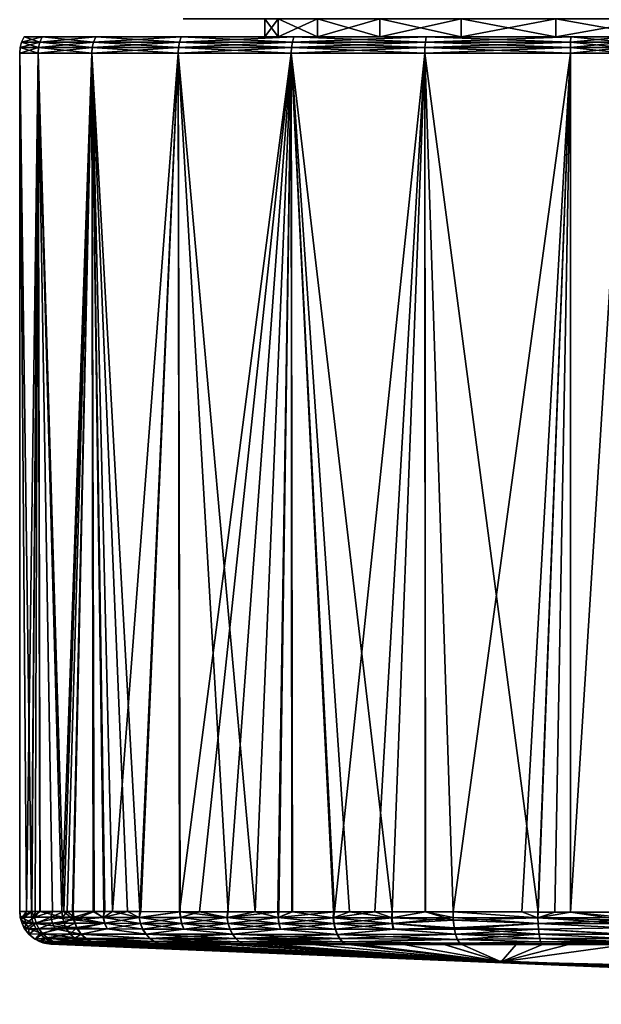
# Model space of a CAD drawing. Extents: x -0.11 to 0.11, y -0.179 to 0.021.
# Tile 359 of 480: x -0.094 to -0.077, y -0.07 to -0.04. Entities that reach past the tile are written whole.
import ezdxf

# ---------------------------------------------------------------- set-up
doc = ezdxf.new("R2010")
doc.units = 0
doc.layers.add('mesh', color=7, linetype='CONTINUOUS')

msp = doc.modelspace()

# ---------------------------------------------------------------- meshes
at = {"layer": 'mesh'}
mesh = msp.add_polyface(dxfattribs=at)
corners = [(-0.089611, -0.040711, -0.012441), (-0.089644, -0.040879, -0.012471), (-0.086158, -0.040711, -0.015389), (-0.092278, -0.040879, -0.008759), (-0.092238, -0.040711, -0.008738), (-0.093925, -0.040879, -0.004517), (-0.093881, -0.040711, -0.004506), (-0.094485, -0.040879), (-0.09444, -0.040711), (-0.093925, -0.040879, 0.004517), (-0.093881, -0.040711, 0.004506), (-0.092278, -0.040879, 0.008759), (-0.092238, -0.040711, 0.008738), (-0.089644, -0.040879, 0.012471), (-0.089611, -0.040711, 0.012441), (-0.086183, -0.040879, 0.015427), (-0.086158, -0.040711, 0.015389), (-0.089655, -0.041053, 0.012481), (-0.086192, -0.041053, 0.01544), (-0.092291, -0.041053, 0.008767), (-0.093939, -0.041053, 0.00452), (-0.0945, -0.041053), (-0.093939, -0.041053, -0.00452), (-0.092291, -0.041053, -0.008767), (-0.089655, -0.041053, -0.012481), (-0.086183, -0.040879, -0.015427), (-0.086192, -0.041053, -0.01544), (-0.089556, -0.040553, -0.012391), (-0.086118, -0.040553, -0.015328), (-0.092173, -0.040553, -0.008703), (-0.093809, -0.040553, -0.004488), (-0.094366, -0.040553), (-0.093809, -0.040553, 0.004488), (-0.092173, -0.040553, 0.008703), (-0.089556, -0.040553, 0.012391), (-0.086118, -0.040553, 0.015328), (-0.090828, -0.067295, 0.010988), (-0.093147, -0.067292, 0.006946), (-0.094295, -0.067291, 0.002159), (-0.093211, -0.067292, -0.006784), (-0.091665, -0.067294, -0.009842), (-0.085392, -0.040553, -0.006), (-0.086591, -0.040553, -0.003106), (-0.087, -0.040553), (-0.086591, -0.040553, 0.003106), (-0.085392, -0.040553, 0.006), (-0.083485, -0.040553, 0.008485), (-0.086591, -0.04, 0.003106), (-0.089496, -0.04, 0.000342), (-0.088913, -0.04, 0.004082), (-0.087, -0.04), (-0.0895, -0.04), (-0.086591, -0.04, -0.003106), (-0.089091, -0.04, -0.003421), (-0.085392, -0.04, -0.006), (-0.087725, -0.04, -0.006952), (-0.094141, -0.067291, -0.003588)]
mesh.append_faces([[corners[k] for k in face] for face in [(0, 1, 2, 2), (0, 3, 1, 1), (4, 3, 0, 0), (4, 5, 3, 3), (6, 5, 4, 4), (6, 7, 5, 5), (8, 7, 6, 6), (8, 9, 7, 7), (10, 9, 8, 8), (10, 11, 9, 9), (12, 11, 10, 10), (12, 13, 11, 11), (14, 13, 12, 12), (14, 15, 13, 13), (16, 15, 14, 14), (17, 13, 18, 18), (17, 11, 13, 13), (19, 11, 17, 17), (19, 9, 11, 11), (20, 9, 19, 19), (20, 7, 9, 9), (21, 7, 20, 20), (21, 5, 7, 7), (22, 5, 21, 21), (22, 3, 5, 5), (23, 3, 22, 22), (23, 1, 3, 3), (24, 1, 23, 23), (24, 25, 1, 1), (26, 25, 24, 24), (27, 0, 28, 28), (27, 4, 0, 0), (29, 4, 27, 27), (29, 6, 4, 4), (30, 6, 29, 29), (30, 8, 6, 6), (31, 8, 30, 30), (31, 10, 8, 8), (32, 10, 31, 31), (32, 12, 10, 10), (33, 12, 32, 32), (33, 14, 12, 12), (34, 14, 33, 33), (34, 16, 14, 14), (35, 16, 34, 34), (17, 36, 19, 19), (19, 37, 20, 20), (20, 38, 21, 21), (22, 39, 23, 23), (23, 40, 24, 24), (41, 29, 27, 27), (42, 30, 29, 29), (43, 30, 42, 42), (43, 31, 30, 30), (44, 31, 43, 43), (44, 32, 31, 31), (45, 32, 44, 44), (45, 33, 32, 32), (46, 34, 33, 33), (47, 48, 49, 49), (50, 51, 48, 48), (52, 53, 51, 51), (54, 55, 53, 53), (21, 56, 22, 22)]])
mesh = msp.add_polyface(dxfattribs=at)
corners = [(-0.08209, -0.040711, -0.017405), (-0.082105, -0.040879, -0.017448), (-0.077653, -0.040711, -0.018365), (-0.086183, -0.040879, -0.015427), (-0.086158, -0.040711, -0.015389), (-0.089644, -0.040879, -0.012471), (-0.086158, -0.040711, 0.015389), (-0.082105, -0.040879, 0.017448), (-0.086183, -0.040879, 0.015427), (-0.08209, -0.040711, 0.017405), (-0.077657, -0.040879, 0.01841), (-0.08211, -0.041053, 0.017462), (-0.077658, -0.041053, 0.018426), (-0.086192, -0.041053, 0.01544), (-0.089644, -0.040879, 0.012471), (-0.086192, -0.041053, -0.01544), (-0.08211, -0.041053, -0.017462), (-0.077657, -0.040879, -0.01841), (-0.077658, -0.041053, -0.018426), (-0.082066, -0.040553, -0.017335), (-0.086118, -0.040553, -0.015328), (-0.089611, -0.040711, -0.012441), (-0.086118, -0.040553, 0.015328), (-0.082066, -0.040553, 0.017335), (-0.077653, -0.040711, 0.018365), (-0.078643, -0.067307, 0.018272), (-0.084876, -0.067301, 0.016144), (-0.086172, -0.0673, 0.015405), (-0.086608, -0.0673, 0.015157), (-0.089655, -0.041053, -0.012481), (-0.087302, -0.067299, -0.014646), (-0.083104, -0.067303, -0.016999), (-0.086576, -0.0673, -0.015106), (-0.086151, -0.0673, -0.015376), (-0.081, -0.040553, -0.010392), (-0.083485, -0.040553, -0.008485), (-0.089556, -0.040553, -0.012391), (-0.085392, -0.040553, -0.006), (-0.086591, -0.040553, -0.003106), (-0.092173, -0.040553, -0.008703), (-0.083485, -0.040553, 0.008485), (-0.092173, -0.040553, 0.008703), (-0.085392, -0.040553, 0.006), (-0.081, -0.040553, 0.010392), (-0.089556, -0.040553, 0.012391), (-0.081, -0.04, -0.010392), (-0.083485, -0.04, -0.008485), (-0.085392, -0.04, -0.006), (-0.086591, -0.04, -0.003106), (-0.087, -0.040553), (-0.087, -0.04), (-0.086591, -0.040553, 0.003106), (-0.086591, -0.04, 0.003106), (-0.085392, -0.04, 0.006), (-0.083485, -0.04, 0.008485), (-0.081, -0.04, 0.010392), (-0.078106, -0.040553, 0.011591), (-0.088913, -0.04, 0.004082), (-0.087383, -0.04, 0.007544), (-0.089496, -0.04, 0.000342), (-0.0895, -0.04), (-0.089091, -0.04, -0.003421), (-0.087725, -0.04, -0.006952), (-0.085492, -0.04, -0.010008), (-0.082544, -0.04, -0.012383), (-0.078106, -0.04, -0.011591), (-0.079082, -0.04, -0.013913)]
mesh.append_faces([[corners[k] for k in face] for face in [(0, 1, 2, 2), (0, 3, 1, 1), (4, 3, 0, 0), (4, 5, 3, 3), (6, 7, 8, 8), (9, 7, 6, 6), (9, 10, 7, 7), (11, 7, 12, 12), (11, 8, 7, 7), (13, 8, 11, 11), (13, 14, 8, 8), (15, 1, 3, 3), (16, 1, 15, 15), (16, 17, 1, 1), (18, 17, 16, 16), (19, 4, 0, 0), (20, 4, 19, 19), (20, 21, 4, 4), (22, 9, 6, 6), (23, 9, 22, 22), (23, 24, 9, 9), (12, 25, 11, 11), (11, 26, 13, 13), (27, 28, 13, 13), (29, 30, 15, 15), (15, 31, 16, 16), (32, 33, 15, 15), (34, 20, 19, 19), (35, 20, 34, 34), (35, 36, 20, 20), (37, 36, 35, 35), (38, 39, 37, 37), (40, 41, 42, 42), (43, 44, 40, 40), (43, 22, 44, 44), (23, 22, 43, 43), (45, 35, 34, 34), (46, 35, 45, 45), (46, 37, 35, 35), (47, 37, 46, 46), (47, 38, 37, 37), (48, 38, 47, 47), (48, 49, 38, 38), (50, 49, 48, 48), (50, 51, 49, 49), (52, 51, 50, 50), (52, 42, 51, 51), (53, 42, 52, 52), (53, 40, 42, 42), (54, 40, 53, 53), (54, 43, 40, 40), (55, 43, 54, 54), (55, 56, 43, 43), (52, 57, 58, 58), (50, 59, 52, 52), (48, 60, 50, 50), (47, 61, 48, 48), (46, 62, 47, 47), (46, 63, 62, 62), (45, 63, 46, 46), (45, 64, 63, 63), (65, 64, 45, 45), (65, 66, 64, 64)]])
mesh = msp.add_polyface(dxfattribs=at)
corners = [(-0.077653, -0.040711, -0.018365), (-0.082105, -0.040879, -0.017448), (-0.077657, -0.040879, -0.01841), (-0.077653, -0.040711, 0.018365), (-0.077657, -0.040879, 0.01841), (-0.08209, -0.040711, 0.017405), (-0.077658, -0.041053, 0.018426), (-0.076, -0.041053, 0.0185), (-0.082105, -0.040879, 0.017448), (-0.077658, -0.041053, -0.018426), (-0.076, -0.040879, -0.018485), (-0.076, -0.041053, -0.0185), (-0.077646, -0.040553, -0.018292), (-0.076, -0.040553, -0.018366), (-0.08209, -0.040711, -0.017405), (-0.082066, -0.040553, -0.017335), (-0.077646, -0.040553, 0.018292), (-0.082066, -0.040553, 0.017335), (-0.077657, -0.067308, 0.018404), (-0.08211, -0.041053, -0.017462), (-0.081246, -0.067304, -0.017741), (-0.077653, -0.067309, -0.018359), (-0.075, -0.040553, 0.012), (-0.076, -0.040553, 0.018366), (-0.078106, -0.040553, 0.011591), (-0.081, -0.040553, 0.010392), (-0.078106, -0.040553, -0.011591), (-0.081, -0.040553, -0.010392), (-0.071894, -0.040553, 0.011591), (-0.069, -0.040553, 0.010392), (-0.075, -0.040553, -0.012), (-0.071894, -0.040553, -0.011591), (-0.058039, -0.040553, -0.018366), (-0.069, -0.040553, -0.010392), (-0.071894, -0.04, 0.011591), (-0.075, -0.04, 0.012), (-0.069, -0.04, 0.010392), (-0.066515, -0.040553, 0.008485), (-0.066515, -0.04, 0.008485), (-0.064608, -0.040553, 0.006), (-0.066515, -0.04, -0.008485), (-0.066515, -0.040553, -0.008485), (-0.069, -0.04, -0.010392), (-0.071894, -0.04, -0.011591), (-0.075, -0.04, -0.012), (-0.078106, -0.04, -0.011591), (-0.081, -0.04, -0.010392), (-0.078106, -0.04, 0.011591), (-0.081, -0.04, 0.010392), (-0.079082, -0.04, -0.013913), (-0.075342, -0.04, -0.014496), (-0.071579, -0.04, -0.014091), (-0.068048, -0.04, -0.012725), (-0.064992, -0.04, -0.010492), (-0.076, -0.040711, -0.01844), (-0.076, -0.040885, 0.018485), (-0.076, -0.040711, 0.01844), (-0.058039, -0.040553, 0.018366)]
mesh.append_faces([[corners[k] for k in face] for face in [(0, 1, 2, 2), (3, 4, 5, 5), (6, 4, 7, 7), (6, 8, 4, 4), (9, 10, 2, 2), (11, 10, 9, 9), (12, 0, 13, 13), (12, 14, 0, 0), (15, 14, 12, 12), (16, 3, 17, 17), (7, 18, 6, 6), (19, 20, 9, 9), (21, 11, 9, 9), (16, 22, 23, 23), (16, 24, 22, 22), (17, 24, 16, 16), (17, 25, 24, 24), (26, 12, 13, 13), (26, 15, 12, 12), (27, 15, 26, 26), (23, 28, 29, 29), (22, 28, 23, 23), (13, 30, 26, 26), (13, 31, 30, 30), (32, 31, 13, 13), (32, 33, 31, 31), (34, 28, 35, 35), (34, 29, 28, 28), (36, 29, 34, 34), (36, 37, 29, 29), (38, 37, 36, 36), (38, 39, 37, 37), (40, 33, 41, 41), (42, 33, 40, 40), (42, 31, 33, 33), (43, 31, 42, 42), (43, 30, 31, 31), (44, 30, 43, 43), (44, 26, 30, 30), (45, 26, 44, 44), (45, 27, 26, 26), (46, 27, 45, 45), (47, 24, 48, 48), (47, 22, 24, 24), (35, 22, 47, 47), (35, 28, 22, 22), (44, 49, 45, 45), (44, 50, 49, 49), (43, 50, 44, 44), (43, 51, 50, 50), (42, 51, 43, 43), (42, 52, 51, 51), (40, 52, 42, 42), (40, 53, 52, 52), (0, 54, 13, 13), (2, 10, 54, 54), (0, 2, 54, 54), (4, 55, 7, 7), (3, 55, 4, 4), (3, 56, 55, 55), (16, 56, 3, 3), (23, 56, 16, 16), (56, 23, 57, 57), (13, 54, 32, 32)]])
mesh = msp.add_polyface(dxfattribs=at)
corners = [(-0.093939, -0.041053, 0.00452), (-0.093882, -0.067291, 0.004503), (-0.094031, -0.067291, 0.004007), (-0.086192, -0.041053, 0.01544), (-0.088132, -0.067298, 0.013885), (-0.089005, -0.067298, 0.013158), (-0.091895, -0.067294, 0.009316), (-0.092226, -0.067293, 0.00873), (-0.092291, -0.041053, 0.008767), (-0.091202, -0.067295, 0.010543), (-0.090828, -0.067295, 0.010988), (-0.093492, -0.067292, 0.005798), (-0.093147, -0.067292, 0.006946), (-0.09288, -0.067292, 0.00757), (-0.0945, -0.041053), (-0.094295, -0.067291, 0.002159), (-0.094498, -0.06729, 0.000281), (-0.094131, -0.067291, 0.003676), (-0.094499, -0.06729, -0.00014), (-0.094498, -0.06729, -0.000281), (-0.092866, -0.067292, -0.007603), (-0.092253, -0.067293, -0.008746), (-0.092291, -0.041053, -0.008767), (-0.093043, -0.067292, -0.007195), (-0.093211, -0.067292, -0.006784), (-0.093939, -0.041053, -0.00452), (-0.093875, -0.067291, -0.004502), (-0.089655, -0.041053, -0.012481), (-0.091665, -0.067294, -0.009842), (-0.090797, -0.067295, -0.010975), (-0.091929, -0.067294, -0.00935), (-0.088127, -0.067298, -0.013892), (-0.087302, -0.067299, -0.014646), (-0.091948, -0.067471, 0.009345), (-0.088161, -0.067478, 0.01392), (-0.094358, -0.067467, 0.002166), (-0.094046, -0.067467, 0.004013), (-0.093547, -0.067468, 0.005814), (-0.09194, -0.067471, -0.009355), (-0.090844, -0.067474, -0.011011), (-0.088157, -0.067478, -0.013924), (-0.0945, -0.06729), (-0.089655, -0.041053, 0.012481), (-0.089607, -0.067297, 0.012441), (-0.094499, -0.06729, 0.000139), (-0.094141, -0.067291, -0.003588), (-0.089588, -0.067297, -0.012555), (-0.089583, -0.067476, 0.012537), (-0.090849, -0.067474, 0.011007), (-0.094477, -0.067467, 0.000001), (-0.094466, -0.067541, 0.000281), (-0.094475, -0.067467, -0.000281), (-0.09319, -0.067468, -0.006776), (-0.094135, -0.067467, -0.003588), (-0.092845, -0.067469, -0.007593)]
mesh.append_faces([[corners[k] for k in face] for face in [(0, 1, 2, 2), (3, 4, 5, 5), (6, 7, 8, 8), (8, 9, 6, 6), (8, 10, 9, 9), (0, 11, 1, 1), (0, 12, 11, 11), (8, 13, 12, 12), (7, 13, 8, 8), (14, 15, 16, 16), (0, 17, 15, 15), (2, 17, 0, 0), (18, 19, 14, 14), (20, 21, 22, 22), (22, 23, 20, 20), (22, 24, 23, 23), (25, 26, 24, 24), (27, 28, 29, 29), (22, 30, 28, 28), (21, 30, 22, 22), (27, 31, 32, 32), (7, 6, 33, 33), (6, 9, 33, 33), (34, 5, 4, 4), (35, 15, 17, 17), (36, 2, 1, 1), (36, 17, 2, 2), (11, 12, 37, 37), (1, 11, 36, 36), (36, 35, 17, 17), (38, 30, 21, 21), (39, 29, 28, 28), (38, 28, 30, 30), (38, 39, 28, 28), (40, 32, 31, 31), (14, 41, 18, 18), (42, 43, 10, 10), (3, 43, 42, 42), (5, 43, 3, 3), (14, 44, 41, 41), (14, 16, 44, 44), (14, 19, 45, 45), (45, 26, 25, 25), (27, 29, 46, 46), (46, 31, 27, 27), (47, 43, 5, 5), (48, 10, 43, 43), (44, 49, 41, 41), (16, 50, 44, 44), (18, 51, 19, 19), (41, 49, 18, 18), (52, 24, 26, 26), (51, 45, 19, 19), (51, 53, 45, 45), (53, 26, 45, 45), (53, 52, 26, 26), (54, 20, 23, 23), (52, 23, 24, 24), (52, 54, 23, 23), (40, 31, 46, 46), (54, 21, 20, 20), (54, 38, 21, 21), (39, 46, 29, 29)]])
mesh = msp.add_polyface(dxfattribs=at)
corners = [(-0.08211, -0.041053, 0.017462), (-0.082096, -0.067304, 0.017424), (-0.083108, -0.067303, 0.017047), (-0.084876, -0.067301, 0.016144), (-0.086172, -0.0673, 0.015405), (-0.086192, -0.041053, 0.01544), (-0.08364, -0.067303, 0.016849), (-0.086608, -0.0673, 0.015157), (-0.088132, -0.067298, 0.013885), (-0.086192, -0.041053, -0.01544), (-0.087302, -0.067299, -0.014646), (-0.086576, -0.0673, -0.015106), (-0.084417, -0.067302, -0.016474), (-0.083104, -0.067303, -0.016999), (-0.084901, -0.067301, -0.016168), (-0.086151, -0.0673, -0.015376), (-0.088161, -0.067478, 0.01392), (-0.086596, -0.067479, 0.015144), (-0.088128, -0.067658, 0.013882), (-0.08306, -0.067833, 0.016934), (-0.084839, -0.067834, 0.016075), (-0.083093, -0.06766, 0.017014), (-0.084781, -0.06799, 0.015969), (-0.083112, -0.06748, 0.01706), (-0.084905, -0.06748, 0.016195), (-0.084881, -0.06766, 0.016151), (-0.086567, -0.06766, 0.015103), (-0.086518, -0.067834, 0.015032), (-0.088071, -0.067832, 0.013817), (-0.087992, -0.067989, 0.013725), (-0.081169, -0.067989, 0.017481), (-0.084893, -0.06766, -0.016147), (-0.084917, -0.06748, -0.016191), (-0.086599, -0.067479, -0.015144), (-0.082087, -0.067304, -0.017405), (-0.083126, -0.06748, -0.017055), (-0.083107, -0.06766, -0.017009), (-0.083074, -0.067833, -0.01693), (-0.086521, -0.067834, -0.015032), (-0.08657, -0.06766, -0.015103), (-0.088124, -0.067658, -0.013886), (-0.084851, -0.067834, -0.016072), (-0.084793, -0.06799, -0.015966), (-0.087987, -0.067989, -0.013729), (-0.088067, -0.067832, -0.01382), (-0.087889, -0.068119, -0.013616), (-0.088157, -0.067478, -0.013924), (-0.08117, -0.067989, -0.01748), (-0.084721, -0.06812, -0.015835), (-0.08124, -0.067479, 0.017719), (-0.081202, -0.06783, -0.017591), (-0.081238, -0.067553, -0.01771)]
mesh.append_faces([[corners[k] for k in face] for face in [(0, 1, 2, 2), (3, 4, 5, 5), (0, 6, 3, 3), (2, 6, 0, 0), (5, 7, 8, 8), (9, 10, 11, 11), (9, 12, 13, 13), (9, 14, 12, 12), (9, 15, 14, 14), (16, 8, 7, 7), (17, 4, 3, 3), (17, 7, 4, 4), (17, 16, 7, 7), (18, 16, 17, 17), (19, 20, 21, 21), (22, 20, 19, 19), (23, 6, 2, 2), (23, 24, 6, 6), (25, 24, 23, 23), (25, 26, 24, 24), (27, 26, 25, 25), (27, 28, 26, 26), (29, 28, 27, 27), (19, 30, 22, 22), (24, 3, 6, 6), (24, 17, 3, 3), (26, 17, 24, 24), (26, 18, 17, 17), (28, 18, 26, 26), (27, 22, 29, 29), (27, 20, 22, 22), (25, 20, 27, 27), (25, 21, 20, 20), (23, 21, 25, 25), (31, 32, 33, 33), (33, 11, 10, 10), (33, 15, 11, 11), (32, 15, 33, 33), (32, 14, 15, 15), (12, 14, 32, 32), (34, 13, 35, 35), (36, 31, 37, 37), (36, 32, 31, 31), (35, 32, 36, 36), (35, 12, 32, 32), (13, 12, 35, 35), (38, 39, 40, 40), (38, 41, 39, 39), (42, 41, 38, 38), (43, 38, 44, 44), (43, 42, 38, 38), (45, 42, 43, 43), (46, 33, 10, 10), (39, 33, 46, 46), (39, 31, 33, 33), (41, 31, 39, 39), (41, 37, 31, 31), (42, 37, 41, 41), (42, 47, 37, 37), (48, 47, 42, 42), (23, 49, 21, 21), (50, 36, 37, 37), (51, 35, 36, 36)]])
mesh = msp.add_polyface(dxfattribs=at)
corners = [(-0.076, -0.067312, -0.0185), (-0.056587, -0.067357, -0.0185), (-0.076, -0.041053, -0.0185), (-0.076, -0.041053, 0.0185), (-0.076, -0.067312, 0.0185), (-0.077657, -0.067308, 0.018404), (-0.08211, -0.041053, 0.017462), (-0.081246, -0.067304, 0.017741), (-0.082096, -0.067304, 0.017424), (-0.078643, -0.067307, 0.018272), (-0.077658, -0.041053, 0.018426), (-0.078128, -0.067307, 0.018377), (-0.077658, -0.041053, -0.018426), (-0.079141, -0.067306, -0.018231), (-0.078648, -0.067307, -0.018274), (-0.081246, -0.067304, -0.017741), (-0.08211, -0.041053, -0.017462), (-0.082087, -0.067304, -0.017405), (-0.083104, -0.067303, -0.016999), (-0.077653, -0.067309, -0.018359), (-0.078648, -0.067481, 0.018295), (-0.078592, -0.068119, 0.017897), (-0.081169, -0.067989, 0.017481), (-0.078613, -0.067989, 0.018043), (-0.083112, -0.06748, 0.01706), (-0.083108, -0.067303, 0.017047), (-0.078649, -0.067481, -0.018295), (-0.07863, -0.067833, -0.018161), (-0.08117, -0.067989, -0.01748), (-0.078613, -0.067989, -0.018043), (-0.076001, -0.067476, 0.018479), (-0.056587, -0.067355, 0.0185), (-0.037174, -0.067704, 0.018437), (-0.076001, -0.067654, 0.018432), (-0.037174, -0.067826, 0.018393), (-0.076002, -0.067792, 0.018378), (-0.037175, -0.068026, 0.018259), (-0.076003, -0.067988, 0.018236), (-0.078642, -0.06766, 0.018246), (-0.07863, -0.067833, 0.018161), (-0.08124, -0.067479, 0.017719), (-0.081211, -0.067786, 0.017622), (-0.083093, -0.06766, 0.017014), (-0.08306, -0.067833, 0.016934), (-0.081202, -0.06783, -0.017591), (-0.083074, -0.067833, -0.01693), (-0.081238, -0.067553, -0.01771), (-0.083107, -0.06766, -0.017009), (-0.083126, -0.06748, -0.017055), (-0.078642, -0.06766, -0.018246), (-0.076002, -0.067792, -0.018378), (-0.076001, -0.06756, -0.018469), (-0.076003, -0.06799, -0.018235), (-0.076003, -0.068119, -0.018082), (-0.037173, -0.067826, -0.018393), (-0.037173, -0.068031, -0.018255)]
mesh.append_faces([[corners[k] for k in face] for face in [(0, 1, 2, 2), (3, 4, 5, 5), (6, 7, 8, 8), (6, 9, 7, 7), (10, 11, 9, 9), (5, 11, 10, 10), (12, 13, 14, 14), (12, 15, 13, 13), (16, 17, 15, 15), (18, 17, 16, 16), (19, 12, 14, 14), (0, 2, 19, 19), (20, 11, 5, 5), (20, 9, 11, 11), (7, 9, 20, 20), (21, 22, 23, 23), (24, 25, 8, 8), (26, 13, 15, 15), (26, 14, 13, 13), (19, 14, 26, 26), (27, 28, 29, 29), (30, 4, 31, 31), (32, 33, 30, 30), (34, 35, 33, 33), (36, 37, 35, 35), (20, 30, 33, 33), (5, 30, 20, 20), (4, 30, 5, 5), (38, 35, 39, 39), (39, 37, 23, 23), (35, 37, 39, 39), (20, 40, 7, 7), (20, 38, 40, 40), (33, 38, 20, 20), (33, 35, 38, 38), (38, 41, 40, 40), (39, 41, 38, 38), (23, 41, 39, 39), (23, 22, 41, 41), (42, 40, 41, 41), (43, 42, 41, 41), (43, 41, 22, 22), (8, 40, 24, 24), (8, 7, 40, 40), (28, 44, 45, 45), (46, 47, 44, 44), (46, 17, 48, 48), (15, 17, 46, 46), (49, 44, 27, 27), (49, 46, 44, 44), (26, 46, 49, 49), (15, 46, 26, 26), (49, 50, 51, 51), (27, 50, 49, 49), (27, 44, 28, 28), (51, 26, 49, 49), (51, 19, 26, 26), (0, 19, 51, 51), (27, 52, 50, 50), (29, 52, 27, 27), (53, 52, 29, 29), (50, 54, 51, 51), (52, 55, 50, 50), (1, 0, 51, 51)]])
mesh = msp.add_polyface(dxfattribs=at)
corners = [(-0.093911, -0.067822, 0.003982), (-0.093499, -0.067649, 0.005798), (-0.093417, -0.067823, 0.00577), (-0.093996, -0.067648, 0.004002), (-0.093547, -0.067468, 0.005814), (-0.094046, -0.067467, 0.004013), (-0.093492, -0.067292, 0.005798), (-0.093792, -0.067979, 0.003956), (-0.094222, -0.06798, 0.000278), (-0.094221, -0.067822, 0.00215), (-0.094308, -0.067648, 0.00216), (-0.094358, -0.067467, 0.002166), (-0.092629, -0.067982, 0.007457), (-0.094223, -0.06798, 0.000138), (-0.094224, -0.06798, 0), (-0.094341, -0.067831, 0.000139), (-0.094, -0.067822, -0.003561), (-0.094222, -0.06798, -0.000277), (-0.09388, -0.067979, -0.003537), (-0.09434, -0.06782, 0.000279), (-0.094419, -0.067659, 0.00028), (-0.094466, -0.067541, 0.000281), (-0.094295, -0.067291, 0.002159), (-0.094498, -0.06729, 0.000281), (-0.092851, -0.067543, 0.007557), (-0.093147, -0.067292, 0.006946), (-0.092737, -0.067821, 0.007505), (-0.094025, -0.06814, 0.000275), (-0.094027, -0.06814, 0), (-0.094374, -0.067776, 0.000001), (-0.094428, -0.067662, 0.000139), (-0.094477, -0.067467, 0.000001), (-0.094481, -0.067479, 0.000139), (-0.094426, -0.067646, 0.000001), (-0.094499, -0.06729, 0.000139), (-0.094499, -0.06729, -0.00014), (-0.094475, -0.067467, -0.000281), (-0.094424, -0.067645, -0.00028), (-0.09434, -0.06782, -0.000279), (-0.093732, -0.068109, -0.003508), (-0.092955, -0.067981, -0.006683), (-0.094085, -0.067648, -0.003578), (-0.094135, -0.067467, -0.003588), (-0.09319, -0.067468, -0.006776), (-0.093142, -0.067649, -0.006757), (-0.093094, -0.067777, -0.006738), (-0.092845, -0.067469, -0.007593), (-0.092798, -0.067649, -0.007572), (-0.092751, -0.067778, -0.00755)]
mesh.append_faces([[corners[k] for k in face] for face in [(0, 1, 2, 2), (3, 1, 0, 0), (3, 4, 1, 1), (5, 4, 3, 3), (5, 6, 4, 4), (7, 8, 9, 9), (5, 10, 11, 11), (3, 10, 5, 5), (3, 9, 10, 10), (0, 9, 3, 3), (0, 7, 9, 9), (2, 7, 0, 0), (2, 12, 7, 7), (13, 14, 15, 15), (15, 8, 13, 13), (16, 17, 18, 18), (19, 10, 9, 9), (20, 10, 19, 19), (20, 21, 10, 10), (21, 11, 10, 10), (21, 22, 11, 11), (23, 22, 21, 21), (4, 24, 1, 1), (4, 25, 24, 24), (2, 1, 26, 26), (9, 8, 19, 19), (7, 27, 8, 8), (26, 12, 2, 2), (13, 28, 14, 14), (14, 29, 15, 15), (30, 31, 32, 32), (30, 33, 31, 31), (15, 19, 8, 8), (15, 30, 19, 19), (29, 30, 15, 15), (29, 33, 30, 30), (30, 20, 19, 19), (30, 21, 20, 20), (32, 21, 30, 30), (34, 32, 31, 31), (34, 21, 32, 32), (35, 31, 36, 36), (37, 29, 38, 38), (37, 33, 29, 29), (36, 33, 37, 37), (36, 31, 33, 33), (38, 14, 17, 17), (38, 29, 14, 14), (39, 40, 18, 18), (36, 41, 42, 42), (41, 38, 16, 16), (41, 37, 38, 38), (36, 37, 41, 41), (16, 38, 17, 17), (41, 43, 42, 42), (41, 44, 43, 43), (41, 45, 44, 44), (16, 45, 41, 41), (18, 45, 16, 16), (40, 45, 18, 18), (44, 46, 43, 43), (45, 47, 44, 44), (40, 48, 45, 45)]])
mesh = msp.add_polyface(dxfattribs=at)
corners = [(-0.090809, -0.067654, 0.010977), (-0.090849, -0.067474, 0.011007), (-0.089583, -0.067476, 0.012537), (-0.091202, -0.067295, 0.010543), (-0.090828, -0.067295, 0.010988), (-0.091904, -0.067652, 0.009319), (-0.091829, -0.067826, 0.009275), (-0.091948, -0.067471, 0.009345), (-0.088128, -0.067658, 0.013882), (-0.089546, -0.067656, 0.012503), (-0.088161, -0.067478, 0.01392), (-0.089482, -0.06783, 0.012444), (-0.090739, -0.067828, 0.010925), (-0.090641, -0.067985, 0.010852), (-0.088071, -0.067832, 0.013817), (-0.087992, -0.067989, 0.013725), (-0.087893, -0.068119, 0.013612), (-0.089005, -0.067298, 0.013158), (-0.092629, -0.067982, 0.007457), (-0.090521, -0.068115, 0.010763), (-0.088124, -0.067658, -0.013886), (-0.088157, -0.067478, -0.013924), (-0.089577, -0.067476, -0.012541), (-0.08657, -0.06766, -0.015103), (-0.090803, -0.067654, -0.01098), (-0.090844, -0.067474, -0.011011), (-0.09194, -0.067471, -0.009355), (-0.08954, -0.067656, -0.012506), (-0.089477, -0.06783, -0.012447), (-0.088067, -0.067832, -0.01382), (-0.087987, -0.067989, -0.013729), (-0.091822, -0.067826, -0.009285), (-0.090734, -0.067828, -0.010928), (-0.091897, -0.067652, -0.009329), (-0.090636, -0.067985, -0.010856), (-0.086521, -0.067834, -0.015032), (-0.092737, -0.067821, 0.007505), (-0.089607, -0.067297, 0.012441), (-0.092851, -0.067543, 0.007557), (-0.092226, -0.067293, 0.00873), (-0.09288, -0.067292, 0.00757), (-0.092451, -0.068141, 0.007376), (-0.093792, -0.067979, 0.003956), (-0.093147, -0.067292, 0.006946), (-0.093499, -0.067649, 0.005798), (-0.093142, -0.067649, -0.006757), (-0.092798, -0.067649, -0.007572), (-0.092845, -0.067469, -0.007593), (-0.093094, -0.067777, -0.006738), (-0.092751, -0.067778, -0.00755), (-0.092955, -0.067981, -0.006683), (-0.092615, -0.067982, -0.007489), (-0.092812, -0.068106, -0.006626), (-0.092475, -0.068107, -0.007425), (-0.089588, -0.067297, -0.012555)]
mesh.append_faces([[corners[k] for k in face] for face in [(0, 1, 2, 2), (3, 4, 1, 1), (5, 0, 6, 6), (5, 1, 0, 0), (7, 1, 5, 5), (7, 3, 1, 1), (8, 9, 10, 10), (11, 9, 8, 8), (11, 12, 9, 9), (13, 12, 11, 11), (14, 11, 8, 8), (15, 11, 14, 14), (15, 13, 11, 11), (16, 13, 15, 15), (10, 2, 17, 17), (9, 2, 10, 10), (9, 0, 2, 2), (12, 0, 9, 9), (12, 6, 0, 0), (13, 6, 12, 12), (13, 18, 6, 6), (19, 18, 13, 13), (20, 21, 22, 22), (20, 23, 21, 21), (24, 25, 26, 26), (24, 27, 25, 25), (28, 27, 24, 24), (28, 29, 27, 27), (30, 29, 28, 28), (31, 32, 33, 33), (34, 32, 31, 31), (27, 22, 25, 25), (27, 20, 22, 22), (29, 20, 27, 27), (29, 35, 20, 20), (28, 34, 30, 30), (28, 32, 34, 34), (24, 32, 28, 28), (24, 33, 32, 32), (26, 33, 24, 24), (18, 36, 6, 6), (1, 37, 2, 2), (36, 5, 6, 6), (38, 5, 36, 36), (38, 7, 5, 5), (38, 39, 7, 7), (40, 39, 38, 38), (41, 42, 18, 18), (43, 40, 38, 38), (44, 38, 36, 36), (45, 46, 47, 47), (48, 49, 46, 46), (50, 51, 49, 49), (52, 51, 50, 50), (52, 53, 51, 51), (33, 47, 46, 46), (22, 21, 54, 54), (49, 33, 46, 46), (31, 33, 49, 49), (31, 51, 34, 34), (31, 49, 51, 51), (25, 22, 54, 54), (26, 47, 33, 33)]])
mesh = msp.add_polyface(dxfattribs=at)
corners = [(-0.093478, -0.068205, 0.003886), (-0.09391, -0.068192, 0.000273), (-0.093644, -0.068109, 0.003923), (-0.093304, -0.068264, 0.003847), (-0.093208, -0.068289, 0.003109), (-0.093533, -0.068289, 0.000737), (-0.093113, -0.068289, 0.003806), (-0.093082, -0.068289, 0.004027), (-0.09339, -0.068264, -0.00344), (-0.093201, -0.068289, -0.003404), (-0.093182, -0.068289, -0.00358), (-0.093234, -0.068289, -0.003105), (-0.092451, -0.068141, 0.007376), (-0.093792, -0.067979, 0.003956), (-0.092241, -0.068247, 0.007282), (-0.094025, -0.06814, 0.000275), (-0.093795, -0.068245, 0.000271), (-0.093546, -0.068289, 0.000268), (-0.092014, -0.068291, 0.00718), (-0.093915, -0.0682, 0.000136), (-0.093912, -0.068193, 0), (-0.094027, -0.06814, 0), (-0.093797, -0.068245, 0), (-0.093736, -0.068262, 0.000134), (-0.09408, -0.068105, 0.000137), (-0.094223, -0.06798, 0.000138), (-0.093547, -0.068289, 0.000134), (-0.093548, -0.068289), (-0.094222, -0.06798, 0.000278), (-0.093795, -0.068245, -0.000271), (-0.093897, -0.068198, -0.000272), (-0.093547, -0.068289, -0.000134), (-0.093546, -0.068289, -0.000267), (-0.094025, -0.06814, -0.000274), (-0.094222, -0.06798, -0.000277), (-0.094224, -0.06798, 0), (-0.093565, -0.068205, -0.003475), (-0.093732, -0.068109, -0.003508), (-0.092812, -0.068106, -0.006626), (-0.092955, -0.067981, -0.006683), (-0.09388, -0.067979, -0.003537), (-0.092648, -0.068202, -0.006561), (-0.09249, -0.068259, -0.006499), (-0.092328, -0.06829, -0.006435), (-0.092169, -0.068291, -0.006825), (-0.092314, -0.068203, -0.007353), (-0.09216, -0.06826, -0.007283), (-0.092, -0.068291, -0.007211), (-0.092475, -0.068107, -0.007425)]
mesh.append_faces([[corners[k] for k in face] for face in [(0, 1, 2, 2), (3, 4, 5, 5), (3, 6, 4, 4), (7, 6, 3, 3), (8, 9, 10, 10), (8, 11, 9, 9), (12, 2, 13, 13), (0, 12, 14, 14), (2, 1, 15, 15), (0, 2, 12, 12), (16, 1, 0, 0), (16, 5, 17, 17), (16, 3, 5, 5), (0, 3, 16, 16), (14, 3, 0, 0), (14, 7, 3, 3), (18, 7, 14, 14), (2, 15, 13, 13), (19, 20, 21, 21), (19, 22, 20, 20), (23, 22, 19, 19), (24, 21, 25, 25), (26, 16, 17, 17), (26, 23, 16, 16), (26, 22, 23, 23), (27, 22, 26, 26), (16, 19, 1, 1), (16, 23, 19, 19), (19, 15, 1, 1), (19, 24, 15, 15), (21, 24, 19, 19), (25, 15, 24, 24), (25, 28, 15, 15), (22, 29, 30, 30), (31, 32, 29, 29), (22, 31, 29, 29), (27, 31, 22, 22), (30, 20, 22, 22), (33, 20, 30, 30), (33, 21, 20, 20), (34, 21, 33, 33), (34, 35, 21, 21), (29, 32, 11, 11), (8, 29, 11, 11), (36, 29, 8, 8), (37, 29, 36, 36), (37, 30, 29, 29), (37, 38, 39, 39), (37, 33, 30, 30), (40, 33, 37, 37), (40, 34, 33, 33), (37, 41, 38, 38), (36, 41, 37, 37), (8, 41, 36, 36), (8, 42, 41, 41), (10, 42, 8, 8), (43, 42, 10, 10), (42, 43, 44, 44), (42, 45, 41, 41), (42, 46, 45, 45), (47, 46, 42, 42), (41, 48, 38, 38), (41, 45, 48, 48)]])
mesh = msp.add_polyface(dxfattribs=at)
corners = [(-0.093182, -0.068289, -0.00358), (-0.093201, -0.068289, -0.003404), (-0.07977, -0.068826, -0.005279), (-0.092328, -0.06829, -0.006435), (-0.092169, -0.068291, -0.006825), (-0.092, -0.068291, -0.007211), (-0.090359, -0.068295, -0.010093), (-0.090068, -0.068295, -0.010431), (-0.087501, -0.0683, -0.013166), (-0.088197, -0.068299, -0.012609), (-0.093234, -0.068289, -0.003105), (-0.093546, -0.068289, -0.000267), (-0.064273, -0.069431, -0.001677), (-0.071328, -0.069206, -0.000001), (-0.093547, -0.068289, -0.000134), (-0.093548, -0.068289), (-0.07977, -0.068826, 0.005279), (-0.089293, -0.068297, 0.011454), (-0.087499, -0.0683, 0.013166), (-0.091151, -0.068293, 0.008862), (-0.090042, -0.068295, 0.010409), (-0.092014, -0.068291, 0.00718), (-0.093082, -0.068289, 0.004027), (-0.093113, -0.068289, 0.003806), (-0.093208, -0.068289, 0.003109), (-0.064274, -0.069431, 0.001677), (-0.093533, -0.068289, 0.000737), (-0.090242, -0.06827, 0.010556), (-0.087665, -0.068275, 0.013351), (-0.087893, -0.068119, 0.013612), (-0.090521, -0.068115, 0.010763), (-0.090641, -0.067985, 0.010852), (-0.087782, -0.068215, 0.013485), (-0.090385, -0.068211, 0.010662), (-0.086843, -0.068301, 0.013793), (-0.084543, -0.068276, 0.015536), (-0.084628, -0.068216, 0.015691), (-0.087992, -0.067989, 0.013725), (-0.084709, -0.06812, 0.015838), (-0.087661, -0.068275, -0.013354), (-0.085553, -0.068302, -0.014724), (-0.090236, -0.06827, -0.010559), (-0.087778, -0.068215, -0.013488), (-0.084721, -0.06812, -0.015835), (-0.087889, -0.068119, -0.013616), (-0.08464, -0.068216, -0.015687), (-0.084554, -0.068276, -0.015532), (-0.090379, -0.068211, -0.010665), (-0.090515, -0.068115, -0.010766), (-0.087987, -0.067989, -0.013729), (-0.090636, -0.067985, -0.010856), (-0.093547, -0.068289, 0.000134), (-0.093546, -0.068289, 0.000268), (-0.092451, -0.068141, 0.007376), (-0.092241, -0.068247, 0.007282), (-0.092629, -0.067982, 0.007457), (-0.09249, -0.068259, -0.006499), (-0.092314, -0.068203, -0.007353), (-0.09216, -0.06826, -0.007283), (-0.092475, -0.068107, -0.007425), (-0.092615, -0.067982, -0.007489)]
mesh.append_faces([[corners[k] for k in face] for face in [(0, 1, 2, 2), (2, 3, 0, 0), (2, 4, 3, 3), (5, 4, 2, 2), (2, 6, 5, 5), (2, 7, 6, 6), (2, 8, 9, 9), (10, 2, 1, 1), (11, 12, 10, 10), (13, 14, 15, 15), (13, 11, 14, 14), (16, 17, 18, 18), (16, 19, 20, 20), (16, 21, 19, 19), (22, 21, 16, 16), (16, 23, 22, 22), (16, 24, 23, 23), (25, 26, 24, 24), (27, 20, 19, 19), (28, 18, 17, 17), (29, 30, 31, 31), (32, 30, 29, 29), (32, 33, 30, 30), (28, 33, 32, 32), (28, 27, 33, 33), (17, 27, 28, 28), (17, 20, 27, 27), (28, 34, 18, 18), (28, 35, 34, 34), (32, 35, 28, 28), (29, 36, 32, 32), (37, 38, 29, 29), (39, 8, 40, 40), (7, 41, 6, 6), (7, 9, 41, 41), (42, 43, 44, 44), (39, 45, 42, 42), (40, 46, 39, 39), (39, 9, 8, 8), (39, 41, 9, 9), (42, 41, 39, 39), (42, 47, 41, 41), (44, 47, 42, 42), (44, 48, 47, 47), (49, 48, 44, 44), (49, 50, 48, 48), (25, 51, 52, 52), (13, 15, 51, 51), (33, 53, 30, 30), (33, 54, 53, 53), (27, 54, 33, 33), (19, 54, 27, 27), (19, 21, 54, 54), (30, 53, 55, 55), (5, 56, 4, 4), (57, 41, 47, 47), (58, 41, 57, 57), (59, 47, 48, 48), (57, 47, 59, 59), (6, 58, 5, 5), (6, 41, 58, 58), (48, 60, 59, 59), (50, 60, 48, 48)]])
mesh = msp.add_polyface(dxfattribs=at)
corners = [(-0.03527, -0.069748, -0.007953), (-0.037177, -0.069798, -0.006729), (-0.037177, -0.06984, -0.005889), (-0.037176, -0.069596, -0.008273), (-0.065177, -0.069165, -0.007574), (-0.066708, -0.068324, -0.017588), (-0.076004, -0.06831, -0.017571), (-0.037176, -0.070012, -0.00238), (-0.064273, -0.069431, -0.001677), (-0.07977, -0.068826, -0.005279), (-0.077716, -0.068305, -0.017485), (-0.043739, -0.068359, -0.01763), (-0.037174, -0.06841, -0.017335), (-0.037174, -0.068366, -0.017641), (-0.037174, -0.068473, -0.016856), (-0.037175, -0.068846, -0.014006), (-0.037175, -0.069133, -0.01181), (-0.076004, -0.06831, 0.017571), (-0.066709, -0.068323, 0.017588), (-0.065178, -0.069165, 0.007574), (-0.037175, -0.069165, 0.011814), (-0.037175, -0.068366, 0.017641), (-0.07977, -0.068826, 0.005279), (-0.064274, -0.069431, 0.001677), (-0.078543, -0.068277, 0.017558), (-0.078512, -0.068305, 0.017328), (-0.078568, -0.068215, -0.017732), (-0.076004, -0.068212, -0.017918), (-0.078592, -0.068119, -0.017897), (-0.064017, -0.069404, -0.000001), (-0.093546, -0.068289, -0.000267), (-0.071328, -0.069206, -0.000001), (-0.037175, -0.070129, 0), (-0.037175, -0.069561, 0.008926), (-0.037175, -0.069758, 0.005883), (-0.093547, -0.068289, 0.000134), (-0.037175, -0.068323, 0.017805), (-0.037175, -0.068153, 0.018121), (-0.076003, -0.067988, 0.018236), (-0.037175, -0.068026, 0.018259), (-0.076003, -0.068116, 0.018085), (-0.037175, -0.068252, 0.017968), (-0.076004, -0.068212, 0.017919), (-0.076004, -0.068261, 0.017816), (-0.078592, -0.068119, 0.017897), (-0.078568, -0.068215, 0.017732), (-0.078613, -0.067989, 0.018043), (-0.076003, -0.068119, -0.018082), (-0.076004, -0.068261, -0.017816), (-0.078543, -0.068277, -0.017558), (-0.037174, -0.068323, -0.017805), (-0.076003, -0.06799, -0.018235), (-0.037173, -0.068149, -0.018125), (-0.037173, -0.068031, -0.018255), (-0.037174, -0.068251, -0.017971)]
mesh.append_faces([[corners[k] for k in face] for face in [(0, 1, 2, 2), (0, 3, 1, 1), (4, 5, 6, 6), (7, 2, 8, 8), (1, 3, 4, 4), (9, 6, 10, 10), (9, 4, 6, 6), (8, 4, 9, 9), (8, 1, 4, 4), (2, 1, 8, 8), (11, 12, 13, 13), (11, 14, 12, 12), (5, 14, 11, 11), (5, 15, 14, 14), (4, 15, 5, 5), (4, 16, 15, 15), (3, 16, 4, 4), (17, 18, 19, 19), (20, 18, 21, 21), (20, 19, 18, 18), (22, 19, 23, 23), (22, 17, 19, 19), (24, 17, 25, 25), (26, 27, 28, 28), (29, 30, 31, 31), (29, 7, 8, 8), (32, 7, 29, 29), (33, 19, 20, 20), (29, 34, 32, 32), (29, 23, 34, 34), (29, 31, 23, 23), (23, 33, 34, 34), (23, 19, 33, 33), (31, 35, 23, 23), (36, 21, 18, 18), (37, 38, 39, 39), (37, 40, 38, 38), (41, 40, 37, 37), (41, 42, 40, 40), (36, 42, 41, 41), (36, 43, 42, 42), (18, 43, 36, 36), (18, 17, 43, 43), (44, 43, 45, 45), (44, 42, 43, 43), (40, 42, 44, 44), (24, 43, 17, 17), (45, 43, 24, 24), (46, 38, 40, 40), (28, 27, 47, 47), (26, 48, 27, 27), (49, 48, 26, 26), (10, 48, 49, 49), (10, 6, 48, 48), (11, 13, 50, 50), (48, 6, 5, 5), (50, 5, 11, 11), (50, 48, 5, 5), (50, 27, 48, 48), (51, 52, 53, 53), (47, 52, 51, 51), (47, 54, 52, 52), (27, 54, 47, 47), (50, 54, 27, 27)]])
mesh = msp.add_polyface(dxfattribs=at)
corners = [(-0.07977, -0.068826, -0.005279), (-0.078507, -0.068304, -0.017329), (-0.080981, -0.068302, -0.016841), (-0.077716, -0.068305, -0.017485), (-0.088197, -0.068299, -0.012609), (-0.090068, -0.068295, -0.010431), (-0.085553, -0.068302, -0.014724), (-0.087501, -0.0683, -0.013166), (-0.084437, -0.068302, -0.015316), (-0.082758, -0.068302, -0.016208), (-0.081513, -0.068302, -0.016652), (-0.093234, -0.068289, -0.003105), (-0.064273, -0.069431, -0.001677), (-0.07977, -0.068826, 0.005279), (-0.08406, -0.068303, 0.015598), (-0.081509, -0.068302, 0.016628), (-0.084439, -0.068302, 0.015352), (-0.086843, -0.068301, 0.013793), (-0.087499, -0.0683, 0.013166), (-0.090042, -0.068295, 0.010409), (-0.089293, -0.068297, 0.011454), (-0.079319, -0.068303, 0.017249), (-0.078512, -0.068305, 0.017328), (-0.08098, -0.068302, 0.016841), (-0.076004, -0.06831, 0.017571), (-0.064274, -0.069431, 0.001677), (-0.093208, -0.068289, 0.003109), (-0.093546, -0.068289, 0.000268), (-0.093533, -0.068289, 0.000737), (-0.078543, -0.068277, 0.017558), (-0.084543, -0.068276, 0.015536), (-0.087782, -0.068215, 0.013485), (-0.084628, -0.068216, 0.015691), (-0.087893, -0.068119, 0.013612), (-0.084709, -0.06812, 0.015838), (-0.087992, -0.067989, 0.013725), (-0.084781, -0.06799, 0.015969), (-0.087889, -0.068119, -0.013616), (-0.084721, -0.06812, -0.015835), (-0.084793, -0.06799, -0.015966), (-0.087778, -0.068215, -0.013488), (-0.08464, -0.068216, -0.015687), (-0.087661, -0.068275, -0.013354), (-0.084554, -0.068276, -0.015532), (-0.078543, -0.068277, -0.017558), (-0.064017, -0.069404, -0.000001), (-0.093546, -0.068289, -0.000267), (-0.078613, -0.067989, 0.018043), (-0.076003, -0.068116, 0.018085), (-0.078592, -0.068119, 0.017897), (-0.078568, -0.068215, 0.017732), (-0.081114, -0.068149, 0.017295), (-0.08105, -0.068256, 0.017078), (-0.081169, -0.067989, 0.017481), (-0.08103, -0.068269, -0.017007), (-0.081115, -0.068149, -0.017295), (-0.08117, -0.067989, -0.01748), (-0.076003, -0.068119, -0.018082), (-0.078613, -0.067989, -0.018043), (-0.078592, -0.068119, -0.017897), (-0.078568, -0.068215, -0.017732)]
mesh.append_faces([[corners[k] for k in face] for face in [(0, 1, 2, 2), (0, 3, 1, 1), (4, 5, 0, 0), (0, 6, 7, 7), (8, 6, 0, 0), (0, 9, 8, 8), (0, 10, 9, 9), (2, 10, 0, 0), (11, 12, 0, 0), (13, 14, 15, 15), (13, 16, 14, 14), (17, 16, 13, 13), (13, 18, 17, 17), (19, 20, 13, 13), (13, 21, 22, 22), (13, 23, 21, 21), (15, 23, 13, 13), (22, 24, 13, 13), (25, 26, 13, 13), (27, 28, 25, 25), (29, 22, 21, 21), (30, 16, 17, 17), (30, 14, 16, 16), (31, 32, 30, 30), (33, 34, 32, 32), (35, 36, 34, 34), (37, 38, 39, 39), (40, 41, 38, 38), (42, 43, 41, 41), (43, 8, 9, 9), (6, 8, 43, 43), (44, 1, 3, 3), (44, 2, 1, 1), (45, 12, 46, 46), (47, 48, 49, 49), (50, 51, 49, 49), (50, 52, 51, 51), (29, 52, 50, 50), (21, 52, 29, 29), (21, 23, 52, 52), (49, 51, 53, 53), (52, 30, 32, 32), (52, 14, 30, 30), (52, 15, 14, 14), (23, 15, 52, 52), (32, 51, 52, 52), (34, 51, 32, 32), (36, 51, 34, 34), (36, 53, 51, 51), (54, 41, 43, 43), (55, 41, 54, 54), (55, 38, 41, 41), (54, 10, 2, 2), (54, 9, 10, 10), (43, 9, 54, 54), (38, 55, 56, 56), (57, 58, 59, 59), (44, 54, 2, 2), (60, 54, 44, 44), (60, 55, 54, 54), (59, 55, 60, 60), (58, 55, 59, 59), (58, 56, 55, 55)]])

doc.saveas('drawing.dxf')
